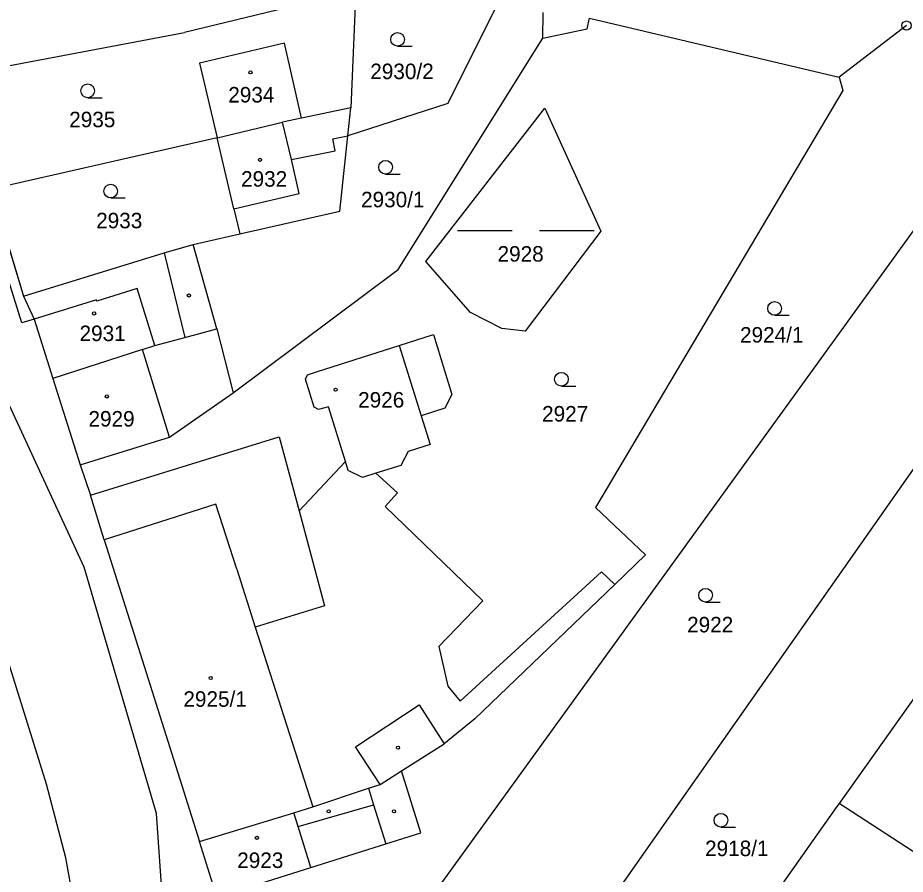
# Model space of a CAD drawing. Extents: x -755819 to -753140, y -1169796 to -1166000.
# Drawn here: x -754236.1 to -754138.8, y -1168813.6 to -1168719.7 of the extents above; entities that cross this region are included whole.
import ezdxf

# ---------------------------------------------------------------- set-up
doc = ezdxf.new("R2010")
doc.units = 0
for name, color, linetype in [('Vrstva 1', 7, 'Continuous'), ('Vrstva 18', 7, 'Continuous'), ('Vrstva 19', 7, 'Continuous'), ('Vrstva 24', 7, 'Continuous'), ('Vrstva 25', 7, 'Continuous'), ('Vrstva 27', 7, 'Continuous'), ('Vrstva 4', 7, 'Continuous'), ('Vrstva 6', 7, 'Continuous')]:
    doc.layers.add(name, color=color, linetype=linetype)

msp = doc.modelspace()

# ---------------------------------------------------------------- linework, layer by layer
at = {"layer": 'Vrstva 1'}
for p, q in [((-754199.02, -1168716.79), (-754217.79, -1168721.36)), ((-754199.02, -1168716.79), (-754199.54, -1168729.59)), ((-754178.5, -1168721.98), (-754178.46, -1168719.16)), ((-754173.66, -1168720.95), (-754173.39, -1168719.78)), ((-754173.39, -1168719.78), (-754146.02, -1168726.26)), ((-754138.66, -1168720.59), (-754146.02, -1168726.26)), ((-754242.81, -1168726.06), (-754217.79, -1168721.36)), ((-754178.5, -1168721.98), (-754173.66, -1168720.95)), ((-754206.82, -1168722.51), (-754216.13, -1168724.7)), ((-754204.95, -1168730.73), (-754206.82, -1168722.51)), ((-754194.38, -1168747.3), (-754178.5, -1168721.98)), ((-754216.13, -1168724.7), (-754214.2, -1168732.9)), ((-754146.02, -1168726.26), (-754145.65, -1168727.7)), ((-754145.65, -1168727.7), (-754172.74, -1168773.4)), ((-754199.54, -1168729.59), (-754204.95, -1168730.73)), ((-754199.88, -1168732.67), (-754199.54, -1168729.59)), ((-754191.33, -1168746.44), (-754178.29, -1168729.64)), ((-754178.29, -1168729.64), (-754172.15, -1168743.12)), ((-754214.2, -1168732.9), (-754207.04, -1168731.17)), ((-754204.95, -1168730.73), (-754207.04, -1168731.17)), ((-754214.2, -1168732.9), (-754238.95, -1168738.5)), ((-754212.38, -1168740.66), (-754214.2, -1168732.9)), ((-754200.77, -1168740.91), (-754199.88, -1168732.67)), ((-754238.95, -1168738.5), (-754235.44, -1168750.25)), ((-754212.38, -1168740.66), (-754211.73, -1168743.41)), ((-754211.73, -1168743.41), (-754200.77, -1168740.91)), ((-754136.85, -1168741.61), (-754192.93, -1168819.06)), ((-754172.15, -1168743.12), (-754180.43, -1168754.08)), ((-754216.82, -1168744.56), (-754211.73, -1168743.41)), ((-754220, -1168745.49), (-754216.82, -1168744.56)), ((-754214.23, -1168753.83), (-754216.82, -1168744.56)), ((-754235.44, -1168750.25), (-754220, -1168745.49)), ((-754186.44, -1168752.01), (-754191.33, -1168746.44)), ((-754212.46, -1168760.83), (-754194.38, -1168747.3)), ((-754235.44, -1168750.25), (-754234.24, -1168752.76)), ((-754183.02, -1168753.77), (-754186.44, -1168752.01)), ((-754234.24, -1168752.76), (-754232.22, -1168759.27)), ((-754217.73, -1168754.76), (-754214.23, -1168753.83)), ((-754214.23, -1168753.83), (-754212.46, -1168760.83)), ((-754180.43, -1168754.08), (-754183.02, -1168753.77)), ((-754221.03, -1168755.63), (-754217.73, -1168754.76)), ((-754194.26, -1168755.65), (-754190.49, -1168754.45)), ((-754190.49, -1168754.45), (-754188.48, -1168761)), ((-754222.39, -1168756.08), (-754221.03, -1168755.63)), ((-754203.2, -1168758.48), (-754194.26, -1168755.65)), ((-754222.39, -1168756.08), (-754232.22, -1168759.27)), ((-754228.78, -1168779.93), (-754239.11, -1168757.6)), ((-754204.31, -1168758.84), (-754203.2, -1168758.48)), ((-754232.22, -1168759.27), (-754229.21, -1168768.7)), ((-754204.53, -1168759.32), (-754204.31, -1168758.84)), ((-754203.56, -1168762.41), (-754204.53, -1168759.32)), ((-754219.44, -1168765.7), (-754212.46, -1168760.83)), ((-754188.48, -1168761), (-754189.25, -1168762.5)), ((-754203.11, -1168762.65), (-754203.56, -1168762.41)), ((-754202, -1168762.35), (-754203.11, -1168762.65)), ((-754200.13, -1168768.35), (-754202, -1168762.35)), ((-754189.25, -1168762.5), (-754191.84, -1168763.35)), ((-754191.84, -1168763.35), (-754190.85, -1168766.49)), ((-754133.92, -1168763.44), (-754179.64, -1168828.63)), ((-754229.21, -1168768.7), (-754219.44, -1168765.7)), ((-754228.07, -1168772.05), (-754207.39, -1168765.65)), ((-754207.39, -1168765.65), (-754205.21, -1168773.76)), ((-754190.85, -1168766.49), (-754193.28, -1168767.26)), ((-754193.28, -1168767.26), (-754194.08, -1168768.78)), ((-754200.13, -1168768.35), (-754205.21, -1168773.76)), ((-754199.83, -1168769.33), (-754200.13, -1168768.35)), ((-754229.21, -1168768.7), (-754228.07, -1168772.05)), ((-754198.29, -1168770.11), (-754199.83, -1168769.33)), ((-754194.08, -1168768.78), (-754196.82, -1168769.64)), ((-754196.82, -1168769.64), (-754198.29, -1168770.11)), ((-754226.57, -1168776.93), (-754228.07, -1168772.05)), ((-754122.05, -1168772), (-754146.05, -1168805.82)), ((-754172.74, -1168773.4), (-754167.27, -1168778.59)), ((-754226.57, -1168776.93), (-754222.64, -1168789.37)), ((-754167.27, -1168778.59), (-754170.63, -1168781.82)), ((-754220.85, -1168806.9), (-754228.78, -1168779.93)), ((-754232.89, -1168803.7), (-754239.75, -1168781.83)), ((-754170.63, -1168781.82), (-754185.95, -1168796.55)), ((-754222.64, -1168789.37), (-754216.13, -1168809.96)), ((-754185.95, -1168796.55), (-754189.31, -1168799.27)), ((-754193.99, -1168802.23), (-754189.31, -1168799.27)), ((-754196.34, -1168803.72), (-754193.99, -1168802.23)), ((-754191.88, -1168809.03), (-754193.99, -1168802.23)), ((-754230.8, -1168811.77), (-754232.89, -1168803.7)), ((-754203.72, -1168806.17), (-754197.63, -1168804.15)), ((-754197.63, -1168804.15), (-754196.34, -1168803.72)), ((-754205.79, -1168806.83), (-754203.72, -1168806.17)), ((-754146.29, -1168806.16), (-754154.42, -1168817.65)), ((-754146.05, -1168805.82), (-754146.29, -1168806.16)), ((-754134.46, -1168813.33), (-754146.05, -1168805.82)), ((-754219.86, -1168821.22), (-754220.85, -1168806.9)), ((-754216.13, -1168809.96), (-754205.79, -1168806.83)), ((-754195.7, -1168810.24), (-754191.88, -1168809.03)), ((-754214.24, -1168816.05), (-754216.13, -1168809.96)), ((-754203.93, -1168812.84), (-754195.7, -1168810.24)), ((-754229.11, -1168820.98), (-754230.8, -1168811.77)), ((-754214.24, -1168816.05), (-754203.93, -1168812.84))]:
    msp.add_line(p, q, dxfattribs=at)
at = {"layer": 'Vrstva 24'}
msp.add_circle((-754138.66, -1168720.59), 0.5, dxfattribs=at)
at = {"layer": 'Vrstva 25'}
for p, q in [((-754194.43, -1168722.85), (-754192.83, -1168722.85)), ((-754228.39, -1168728.49), (-754226.79, -1168728.49)), ((-754195.75, -1168736.86), (-754194.15, -1168736.86)), ((-754225.87, -1168739.48), (-754224.27, -1168739.48)), ((-754187.87, -1168743.04), (-754181.87, -1168743.04)), ((-754178.87, -1168743.04), (-754172.87, -1168743.04)), ((-754153.11, -1168752.33), (-754151.51, -1168752.33)), ((-754176.48, -1168760.09), (-754174.88, -1168760.09)), ((-754160.68, -1168783.75), (-754159.08, -1168783.75)), ((-754158.99, -1168808.4), (-754157.39, -1168808.4))]:
    msp.add_line(p, q, dxfattribs=at)
for centre, radius in [((-754194.43, -1168722.1), 0.75), ((-754210.55, -1168725.72), 0.175), ((-754228.39, -1168727.74), 0.75), ((-754209.51, -1168735.3), 0.175), ((-754195.75, -1168736.11), 0.75), ((-754225.87, -1168738.73), 0.75), ((-754217.3, -1168750.16), 0.175), ((-754153.11, -1168751.58), 0.75), ((-754227.69, -1168752.13), 0.175), ((-754176.48, -1168759.34), 0.75), ((-754201.22, -1168760.48), 0.175), ((-754226.29, -1168761.22), 0.175), ((-754160.68, -1168783), 0.75), ((-754214.91, -1168792.06), 0.175), ((-754194.38, -1168799.7), 0.175), ((-754201.98, -1168806.68), 0.175), ((-754194.82, -1168806.68), 0.175), ((-754158.99, -1168807.65), 0.75), ((-754209.85, -1168809.58), 0.175)]:
    msp.add_circle(centre, radius, dxfattribs=at)
at = {"layer": 'Vrstva 27'}
for p, q in [((-754235.59, -1168753.14), (-754238.64, -1168743.53)), ((-754237.28, -1168744.08), (-754235.44, -1168750.25)), ((-754235.44, -1168750.25), (-754234.24, -1168752.76)), ((-754234.24, -1168752.76), (-754235.59, -1168753.14))]:
    msp.add_line(p, q, dxfattribs=at)
at = {"layer": 'Vrstva 4'}
for p, q in [((-754206.07, -1168735.28), (-754207.04, -1168731.17)), ((-754201.52, -1168732.99), (-754199.88, -1168732.67)), ((-754201.26, -1168734.33), (-754201.52, -1168732.99)), ((-754206.07, -1168735.28), (-754201.26, -1168734.33)), ((-754205.2, -1168738.98), (-754206.07, -1168735.28)), ((-754212.38, -1168740.66), (-754205.2, -1168738.98)), ((-754220, -1168745.49), (-754217.73, -1168754.76)), ((-754222.96, -1168749.41), (-754227.39, -1168750.79)), ((-754221.03, -1168755.63), (-754222.96, -1168749.41)), ((-754227.44, -1168750.65), (-754234.24, -1168752.76)), ((-754227.39, -1168750.79), (-754227.44, -1168750.65)), ((-754194.26, -1168755.65), (-754191.84, -1168763.35)), ((-754219.44, -1168765.7), (-754222.39, -1168756.08)), ((-754214.36, -1168773.03), (-754226.57, -1168776.93)), ((-754212.05, -1168780.16), (-754214.36, -1168773.03)), ((-754205.21, -1168773.76), (-754202.43, -1168784.15)), ((-754212.05, -1168780.16), (-754210.03, -1168786.49)), ((-754202.43, -1168784.15), (-754210.03, -1168786.49)), ((-754210.03, -1168786.49), (-754203.72, -1168806.17)), ((-754199.04, -1168799.61), (-754192.06, -1168795.02)), ((-754192.06, -1168795.02), (-754189.31, -1168799.27)), ((-754196.34, -1168803.72), (-754199.04, -1168799.61)), ((-754197.63, -1168804.15), (-754197.06, -1168805.97)), ((-754205.32, -1168808.34), (-754197.06, -1168805.97)), ((-754197.06, -1168805.97), (-754195.7, -1168810.24)), ((-754205.32, -1168808.34), (-754205.79, -1168806.83)), ((-754203.93, -1168812.84), (-754205.32, -1168808.34))]:
    msp.add_line(p, q, dxfattribs=at)
at = {"layer": 'Vrstva 6'}
for p, q in [((-754183.6, -1168718.43), (-754188.92, -1168729.13)), ((-754188.92, -1168729.13), (-754199.88, -1168732.67)), ((-754196.82, -1168769.64), (-754194.44, -1168771.79)), ((-754194.44, -1168771.79), (-754195.79, -1168773.28)), ((-754195.79, -1168773.28), (-754185.08, -1168783.62)), ((-754187.57, -1168794.6), (-754172.1, -1168780.43)), ((-754172.1, -1168780.43), (-754170.63, -1168781.82)), ((-754185.08, -1168783.62), (-754189.92, -1168788.63)), ((-754189.92, -1168788.63), (-754188.93, -1168792.96)), ((-754188.93, -1168792.96), (-754187.57, -1168794.6))]:
    msp.add_line(p, q, dxfattribs=at)

# ---------------------------------------------------------------- texts
at = {"layer": 'Vrstva 18'}
for s, p in [('2930/2', (-754197.423, -1168726.46)), ('2935', (-754230.413, -1168731.73)), ('2930/1', (-754198.433, -1168740.5)), ('2933', (-754227.463, -1168742.8)), ('2928', (-754183.473, -1168746.45)), ('2924/1', (-754156.9, -1168755.32)), ('2927', (-754178.593, -1168763.97)), ('2922', (-754162.703, -1168787.07)), ('2918/1', (-754160.733, -1168811.58))]:
    msp.add_text(s, height=1.7, dxfattribs=at).set_placement(p)
at = {"layer": 'Vrstva 19'}
for s, p in [('2934', (-754212.983, -1168729.02)), ('2932', (-754211.583, -1168738.24)), ('2931', (-754229.283, -1168755.16)), ('2926', (-754198.753, -1168762.44)), ('2929', (-754228.303, -1168764.52)), ('2925/1', (-754217.903, -1168795.22)), ('2923', (-754212.003, -1168812.88))]:
    msp.add_text(s, height=1.7, dxfattribs=at).set_placement(p)

doc.saveas('drawing.dxf')
